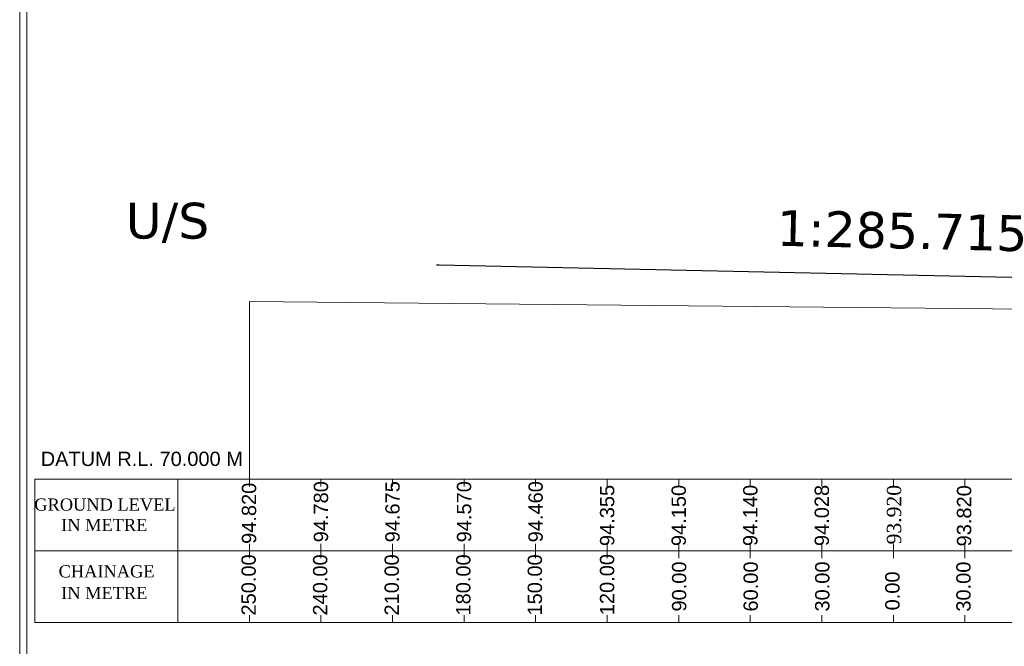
# Model space of a CAD drawing. Header units: millimetres. Extents: x -20950785 to 389010297, y -11535949 to 14056629.
# Tile 472 of 654: x 14562909 to 14700509, y 304979 to 392490. Entities that reach past the tile are written whole.
import ezdxf
from ezdxf import colors
from ezdxf.entities.mleader import LeaderData, LeaderLine
from ezdxf.math import Vec2, Vec3

# ---------------------------------------------------------------- set-up
doc = ezdxf.new("R2010")
doc.units = ezdxf.units.MM
doc.header["$LTSCALE"] = 60
doc.header["$MEASUREMENT"] = 0
doc.linetypes.add('ACAD_ISO03W100', pattern=[30, 12, -18])
doc.layers.add('PDF_H.F.L.', color=7, linetype='ACAD_ISO03W100')
doc.styles.add('Annotative', font='arial.ttf')
doc.styles.add('PDF Arial Bold', font='times.ttf')
doc.styles.add('PDF Verdana Bold', font='verdanab.ttf')

msp = doc.modelspace()

# ---------------------------------------------------------------- linework, layer by layer
at = {"color": 7, "linetype": 'Continuous', "lineweight": 9, "ltscale": 2}
for p, q in [((14595013.2, 328305.5), (14595013.2, 353125.5)), ((14595013.2, 353125.5), (14775013.2, 351375.5))]:
    msp.add_line(p, q, dxfattribs=at)
at = {"color": 7, "linetype": 'Continuous', "lineweight": 9}
for p, q in [((14565013.2, 308305.5), (14565013.2, 328305.5)), ((14565013.2, 328305.5), (14585013.2, 328305.5)), ((14585013.2, 328305.5), (14585013.2, 327305.5)), ((14585013.2, 328305.5), (14685013.2, 328305.5)), ((14585013.2, 328305.5), (14585013.2, 308305.5)), ((14585013.2, 328305.5), (14585013.2, 308305.5)), ((14595013.2, 328305.5), (14595013.2, 327305.5)), ((14605013.2, 328305.5), (14605013.2, 327305.5)), ((14615013.2, 328305.5), (14615013.2, 327305.5)), ((14625013.2, 328305.5), (14625013.2, 327305.5)), ((14635013.2, 328305.5), (14635013.2, 327305.5)), ((14645013.2, 328305.5), (14645013.2, 327305.5)), ((14655013.2, 328305.5), (14655013.2, 327305.5)), ((14665013.2, 328305.5), (14665013.2, 327305.5)), ((14675013.2, 328305.5), (14675013.2, 327305.5)), ((14685013.2, 328305.5), (14675013.2, 328305.5)), ((14685013.2, 328305.5), (14685013.2, 327305.5)), ((14685013.2, 328305.5), (14685013.2, 327305.5)), ((14685013.2, 328305.5), (14685013.2, 327305.5)), ((14785013.2, 328305.5), (14685013.2, 328305.5)), ((14685013.2, 328305.5), (14685013.2, 327305.5)), ((14685013.2, 328305.5), (14695013.2, 328305.5)), ((14695013.2, 328305.5), (14695013.2, 327305.5)), ((14585013.2, 319305.5), (14585013.2, 317305.5)), ((14585013.2, 319305.5), (14585013.2, 308305.5)), ((14595013.2, 319305.5), (14595013.2, 317305.5)), ((14605013.2, 319305.5), (14605013.2, 317305.5)), ((14615013.2, 319305.5), (14615013.2, 317305.5)), ((14625013.2, 319305.5), (14625013.2, 317305.5)), ((14635013.2, 319305.5), (14635013.2, 317305.5)), ((14645013.2, 319305.5), (14645013.2, 317305.5)), ((14655013.2, 319305.5), (14655013.2, 317305.5)), ((14665013.2, 319305.5), (14665013.2, 317305.5)), ((14675013.2, 319305.5), (14675013.2, 317305.5)), ((14685013.2, 319305.5), (14685013.2, 317305.5)), ((14685013.2, 319305.5), (14685013.2, 317305.5)), ((14685013.2, 319305.5), (14685013.2, 317305.5)), ((14685013.2, 319305.5), (14685013.2, 317305.5)), ((14695013.2, 319305.5), (14695013.2, 317305.5)), ((14565013.2, 318305.5), (14585013.2, 318305.5)), ((14585013.2, 318305.5), (14685013.2, 318305.5)), ((14685013.2, 318305.5), (14675013.2, 318305.5)), ((14785013.2, 318305.5), (14685013.2, 318305.5)), ((14685013.2, 318305.5), (14695013.2, 318305.5)), ((14585013.2, 308305.5), (14565013.2, 308305.5)), ((14585013.2, 309305.5), (14585013.2, 308305.5)), ((14685013.2, 308305.5), (14585013.2, 308305.5)), ((14595013.2, 309305.5), (14595013.2, 308305.5)), ((14605013.2, 309305.5), (14605013.2, 308305.5)), ((14615013.2, 309305.5), (14615013.2, 308305.5)), ((14625013.2, 309305.5), (14625013.2, 308305.5)), ((14635013.2, 309305.5), (14635013.2, 308305.5)), ((14645013.2, 309305.5), (14645013.2, 308305.5)), ((14655013.2, 309305.5), (14655013.2, 308305.5)), ((14665013.2, 309305.5), (14665013.2, 308305.5)), ((14675013.2, 309305.5), (14675013.2, 308305.5)), ((14675013.2, 308305.5), (14685013.2, 308305.5)), ((14685013.2, 309305.5), (14685013.2, 308305.5)), ((14685013.2, 309305.5), (14685013.2, 308305.5)), ((14685013.2, 309305.5), (14685013.2, 308305.5)), ((14685013.2, 309305.5), (14685013.2, 308305.5)), ((14685013.2, 308305.5), (14785013.2, 308305.5)), ((14695013.2, 308305.5), (14685013.2, 308305.5)), ((14695013.2, 309305.5), (14695013.2, 308305.5))]:
    msp.add_line(p, q, dxfattribs=at)
for points in [[(14562909, 242732.5), (15030685.5, 242732.5), (15030685.5, 480001.83), (14562909, 480001.83)], [(14563909, 243732.5), (15029685.5, 243732.5), (15029685.5, 479001.83), (14563909, 479001.83)]]:
    msp.add_lwpolyline(points, close=True, dxfattribs=at)

# ---------------------------------------------------------------- texts
at = {"linetype": 'Continuous', "lineweight": 9, "insert": (14565843.19, 332159.07), "char_height": 2000, "attachment_point": 1, "style": 'Annotative'}
msp.add_mtext('DATUM R.L. 70.000 M', dxfattribs=at)
at = {"linetype": 'Continuous', "lineweight": 9, "char_height": 2000, "attachment_point": 1, "rotation": 90, "style": 'Annotative'}
for s, insert in [('94.780', (14604005.63, 319498.31)), ('94.675', (14614005.63, 319498.31)), ('94.570', (14624005.63, 319498.31)), ('94.460', (14634005.63, 319498.31)), ('94.820', (14593954.09, 319280.86)), ('94.355', (14644005.63, 318977.11)), ('94.150', (14654005.63, 318977.11)), ('94.140', (14664005.63, 318977.11)), ('94.028', (14674005.63, 318977.11)), ('{\\fTimes New Roman|b0|i0|c0|p18;93.920}', (14684095.41, 319207.75)), ('93.820', (14693884.4, 318930.69)), ('250.00', (14593899.78, 309276.24)), ('240.00', (14603899.78, 309276.24)), ('210.00', (14613899.78, 309276.24)), ('180.00', (14623899.78, 309276.24)), ('150.00', (14633899.78, 309276.24)), ('120.00', (14643993.47, 309320.59)), ('90.00', (14654066.5, 309831.28)), ('60.00', (14664066.5, 309831.28)), ('30.00', (14674066.5, 309831.28)), ('30.00', (14693796.96, 309818.88)), ('0.00', (14683865.32, 309995.2))]:
    msp.add_mtext(s, dxfattribs=dict(at, insert=insert))
at = {"layer": 'PDF_H.F.L.', "color": 7, "linetype": 'Continuous', "lineweight": 9, "char_height": 5000, "attachment_point": 7, "style": 'PDF Verdana Bold'}
for s, insert, rotation in [('{\\fVerdana|b0|i0|c0|p34;U/S}', (14577722.88, 361294.62), 359.9558823), ('{\\fVerdana|b0|i0|c0|p34;1:285.715}', (14668660.11, 360827.86), 358.7132978)]:
    msp.add_mtext(s, dxfattribs=dict(at, insert=insert, rotation=rotation))
at = {"layer": 'PDF_H.F.L.', "color": 7, "linetype": 'Continuous', "lineweight": 9, "char_height": 1700, "attachment_point": 9, "style": 'PDF Arial Bold'}
for s, insert in [('GROUND LEVEL', (14584701.7, 323883.29)), ('IN METRE', (14580753.51, 321071.61)), ('CHAINAGE', (14581753.51, 314571.61)), ('IN METRE', (14580753.51, 311571.61))]:
    msp.add_mtext(s, dxfattribs=dict(at, insert=insert))

# ---------------------------------------------------------------- leaders
at = {"layer": 'PDF_H.F.L.', "color": 7, "linetype": 'Continuous', "lineweight": 9}
ml = msp.add_multileader_mtext('Standard', dxfattribs=at)
ml.set_content('', color=7)
ml.set_leader_properties()
ml.build(insert=Vec2(0, 0))
ml.multileader.update_dxf_attribs({"dogleg_length": 0.36, "arrow_head_size": 5000})
ctx = ml.context
ctx.base_point, ctx.char_height, ctx.arrow_head_size, ctx.landing_gap_size, ctx.plane_origin, ctx.plane_x_axis, ctx.plane_y_axis = Vec3(14620998.47, 358212.49), 180, 5000, 90, Vec3(14639238.57, 357816.86), Vec3(0.999764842, -0.021685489), Vec3(0.021685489, 0.999764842)
ctx.text_align_type = 2
notes = []
notes.append((ctx, [(1, (1, 1, 0), (14621538.34, 358200.78), (-0.999764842, 0.021685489), 360, [(0, [(14752001.19, 355370.97)], 0, [])])]))
ctx.mtext.insert, ctx.mtext.text_direction, ctx.mtext.rotation, ctx.mtext.alignment, ctx.mtext.flow_direction = Vec3(14621090.4, 358300.52), Vec3(0.999764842, -0.021685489), 6.261498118, 3, 5
for ctx, leaders in notes:
    for number, flags, end, landing, length, lines in leaders:
        leader = LeaderData()
        leader.index, (leader.has_last_leader_line, leader.has_dogleg_vector, leader.attachment_direction) = number, flags
        leader.last_leader_point, leader.dogleg_vector, leader.dogleg_length = Vec3(end), Vec3(landing), length
        for number, points, colour, breaks in lines:
            line = LeaderLine()
            line.index, line.vertices, line.color, line.breaks = number, Vec3.list(points), colors.encode_raw_color(colour), breaks
            leader.lines.append(line)
        ctx.leaders.append(leader)

doc.saveas('drawing.dxf')
